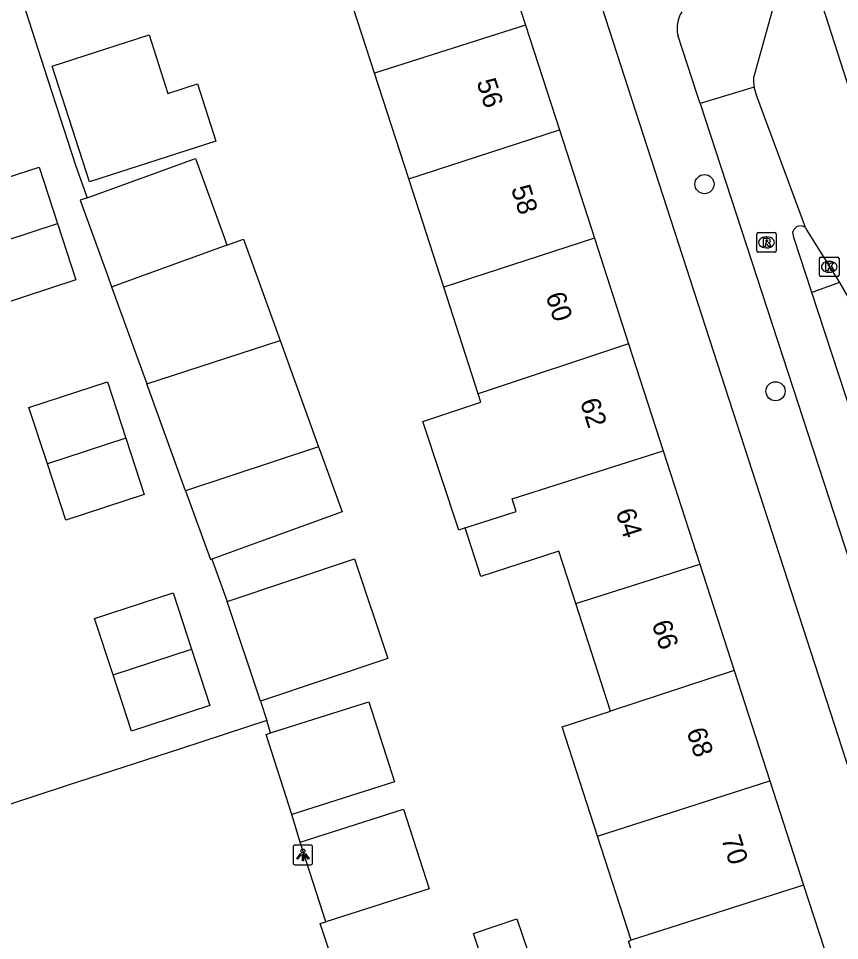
# Model space of a CAD drawing. Extents: x 158087 to 159494, y 382905 to 383981.
# Drawn here: x 159424.55 to 159466.47, y 383042.35 to 383089.45 of the extents above; entities that cross this region are included whole.
import ezdxf

# ---------------------------------------------------------------- set-up
doc = ezdxf.new("R2010")
doc.units = 0
for name, color, linetype in [('IMGEO_Boom', 7, 'Continuous'), ('IMGEO_Erf', 7, 'Continuous'), ('IMGEO_Fietspad_gesloten', 7, 'Continuous'), ('IMGEO_Kolk', 7, 'Continuous'), ('IMGEO_Lichtpunt', 7, 'Continuous'), ('IMGEO_Pand', 7, 'Continuous'), ('IMGEO_Pand_nummerreeks', 7, 'Continuous'), ('IMGEO_Pand_vergunning_verleend', 7, 'Continuous'), ('IMGEO_Rijbaan_lokaal_gesloten', 7, 'Continuous'), ('IMGEO_Rijbaan_regionaal_gesloten', 7, 'Continuous'), ('IMGEO_Rioolput', 7, 'Continuous'), ('IMGEO_Verkeerseiland_gesloten', 7, 'Continuous'), ('IMGEO_Voetpad_open', 7, 'Continuous')]:
    doc.layers.add(name, color=color, linetype=linetype)

msp = doc.modelspace()

# ---------------------------------------------------------------- linework, layer by layer
at = {"layer": 'IMGEO_Boom'}
for centre in [(159459.572, 383080.986), (159463.201, 383070.406)]:
    msp.add_circle(centre, 0.489, dxfattribs=at)
at = {"layer": 'IMGEO_Erf'}
for points in [[(159420.995, 383108.115), (159423.481, 383100.772), (159421.592, 383100.164), (159425.853, 383086.939), (159427.474, 383081.912), (159428.062, 383080.288)], [(159434.422, 383061.832), (159435.203, 383059.674)], [(159436.908, 383054.577), (159437.224, 383053.584)]]:
    msp.add_lwpolyline(points, dxfattribs=at)
at = {"layer": 'IMGEO_Fietspad_gesloten'}
for points in [[(159459.349, 383085.098), (159471.985, 383046.388)], [(159465.046, 383075.447), (159464.137, 383078.253), (159464.089, 383078.53), (159464.159, 383078.691), (159464.268, 383078.805)], [(159474.339, 383047.099), (159465.046, 383075.447)]]:
    msp.add_lwpolyline(points, dxfattribs=at)
msp.add_arc((159464.472, 383078.377), 0.474, 57.0662, 115.5032, dxfattribs=at)
at = {"layer": 'IMGEO_Kolk'}
for p, q in [((159465.441, 383076.336), (159465.441, 383077.188)), ((159465.516, 383077.262), (159466.368, 383077.262)), ((159465.929, 383077.042), (159465.954, 383077.042)), ((159466.442, 383077.188), (159466.442, 383076.336)), ((159465.952, 383076.482), (159465.927, 383076.482)), ((159466.368, 383076.262), (159465.516, 383076.262))]:
    msp.add_line(p, q, dxfattribs=at)
for points in [[(159465.441, 383076.336), (159465.441, 383077.188)], [(159465.516, 383077.262), (159466.368, 383077.262)], [(159465.762, 383076.962), (159465.885, 383076.962), (159465.885, 383076.811), (159466.015, 383076.962), (159466.179, 383076.962), (159466.033, 383076.811), (159466.186, 383076.562), (159466.034, 383076.562), (159465.949, 383076.726), (159465.885, 383076.659), (159465.885, 383076.562), (159465.762, 383076.562), (159465.762, 383076.962)], [(159466.442, 383077.188), (159466.442, 383076.336)], [(159466.368, 383076.262), (159465.516, 383076.262)]]:
    msp.add_lwpolyline(points, dxfattribs=at)
for centre, start, end in [((159465.518, 383077.186), 91.552, 178.448), ((159465.518, 383077.186), 91.552, 178.448), ((159466.366, 383077.186), 1.552, 88.448), ((159466.366, 383077.186), 1.552, 88.448), ((159465.518, 383076.338), 181.552, 268.448), ((159465.518, 383076.338), 181.552, 268.448), ((159466.366, 383076.338), 271.552, 358.448), ((159466.366, 383076.338), 271.552, 358.448)]:
    msp.add_arc(centre, 0.0765, start, end, dxfattribs=at)
for centre, major_axis, ratio, start_param, end_param in [((159465.928, 383076.762), (-0.387, 0.002), 0.722429, 4.712389, 7.853982), ((159465.953, 383076.762), (-0.39, 0.002), 0.717154, 1.570796, 4.712389)]:
    msp.add_ellipse(centre, major_axis=major_axis, ratio=ratio, start_param=start_param, end_param=end_param, dxfattribs=at)
at = {"layer": 'IMGEO_Lichtpunt'}
for p, q in [((159438.574, 383047.124), (159438.574, 383046.317)), ((159438.574, 383047.124), (159438.574, 383046.317)), ((159439.476, 383047.219), (159438.668, 383047.219)), ((159439.476, 383047.219), (159438.668, 383047.219)), ((159439.57, 383046.317), (159439.57, 383047.124)), ((159439.57, 383046.317), (159439.57, 383047.124)), ((159438.668, 383046.223), (159439.476, 383046.223)), ((159438.668, 383046.223), (159439.476, 383046.223))]:
    msp.add_line(p, q, dxfattribs=at)
for points in [[(159438.948, 383046.788), (159438.987, 383046.76), (159438.799, 383046.498), (159438.761, 383046.525), (159438.948, 383046.788)], [(159439.16, 383046.76), (159439.198, 383046.787), (159439.385, 383046.525), (159439.346, 383046.497), (159439.16, 383046.76)], [(159439.05, 383046.74), (159439.097, 383046.74), (159439.097, 383046.418), (159439.05, 383046.418), (159439.05, 383046.74)]]:
    msp.add_lwpolyline(points, dxfattribs=at)
msp.add_circle((159439.073, 383046.922), 0.0994, dxfattribs=at)
for centre, start, end in [((159438.668, 383047.124), 90, 180), ((159438.668, 383047.124), 90, 180), ((159439.476, 383047.124), 0, 90), ((159439.476, 383047.124), 0, 90), ((159438.668, 383046.317), 180, 270), ((159438.668, 383046.317), 180, 270), ((159439.476, 383046.317), 270, 0), ((159439.476, 383046.317), 270, 360)]:
    msp.add_arc(centre, 0.0946, start, end, dxfattribs=at)
at = {"layer": 'IMGEO_Pand'}
for points in [[(159442.728, 383086.659), (159441.011, 383091.972), (159443.947, 383092.926), (159448.704, 383094.464), (159450.435, 383089.108)], [(159450.435, 383089.108), (159442.728, 383086.659)], [(159450.435, 383089.108), (159452.165, 383083.755)], [(159428.177, 383081.104), (159426.274, 383087.011), (159431.218, 383088.604), (159432.18, 383085.622), (159433.684, 383086.106), (159434.626, 383083.182), (159428.177, 383081.104)], [(159444.472, 383081.265), (159442.728, 383086.659)], [(159444.472, 383081.265), (159452.165, 383083.755)], [(159452.165, 383083.755), (159453.954, 383078.222)], [(159428.062, 383080.288), (159433.595, 383082.292), (159435.069, 383078.221), (159435.195, 383077.874)], [(159446.265, 383075.717), (159444.472, 383081.265)], [(159428.062, 383080.288), (159427.708, 383080.16), (159429.108, 383076.292), (159429.307, 383075.742)], [(159429.307, 383075.742), (159435.07, 383077.828), (159435.195, 383077.874)], [(159435.195, 383077.874), (159436.034, 383078.177), (159437.91, 383072.995)], [(159453.954, 383078.222), (159446.265, 383075.717)], [(159453.954, 383078.222), (159455.699, 383072.82)], [(159429.307, 383075.742), (159431.105, 383070.778)], [(159448.024, 383070.274), (159446.265, 383075.717)], [(159431.105, 383070.778), (159437.91, 383072.995)], [(159437.91, 383072.995), (159439.874, 383067.57)], [(159455.699, 383072.82), (159448.024, 383070.274)], [(159455.699, 383072.82), (159457.463, 383067.365)], [(159433.082, 383065.317), (159431.105, 383070.778)], [(159447.358, 383063.422), (159447.036, 383063.318), (159445.197, 383068.861), (159448.163, 383069.845), (159448.024, 383070.274)], [(159439.874, 383067.57), (159433.082, 383065.317)], [(159439.874, 383067.57), (159440.005, 383067.208), (159441.079, 383064.24), (159436.849, 383062.71), (159434.422, 383061.832)], [(159447.358, 383063.422), (159449.966, 383064.265), (159449.756, 383064.915), (159457.463, 383067.365)], [(159457.463, 383067.365), (159459.336, 383061.569)], [(159433.082, 383065.317), (159434.353, 383061.807), (159434.422, 383061.832)], [(159453.009, 383059.559), (159452.144, 383062.234), (159448.159, 383060.945), (159447.358, 383063.422)], [(159435.203, 383059.674), (159441.707, 383061.849), (159443.411, 383056.753), (159436.908, 383054.577)], [(159453.009, 383059.559), (159459.336, 383061.569)], [(159459.336, 383061.569), (159461.088, 383056.148)], [(159436.908, 383054.577), (159435.203, 383059.674)], [(159454.783, 383054.07), (159453.009, 383059.559)], [(159461.088, 383056.148), (159454.783, 383054.07)], [(159461.088, 383056.148), (159462.912, 383050.503)], [(159437.426, 383052.95), (159442.437, 383054.545), (159443.741, 383050.452), (159438.504, 383048.785)], [(159454.114, 383047.671), (159452.305, 383053.269), (159454.783, 383054.07)], [(159438.504, 383048.785), (159437.201, 383052.878), (159437.426, 383052.95)], [(159454.114, 383047.671), (159462.912, 383050.503)], [(159462.912, 383050.503), (159464.634, 383045.176)], [(159438.941, 383047.376), (159444.214, 383049.063), (159445.516, 383044.997), (159440.242, 383043.309)], [(159440.242, 383043.309), (159438.941, 383047.376)], [(159455.83, 383042.361), (159454.114, 383047.671)], [(159464.634, 383045.176), (159455.83, 383042.361)], [(159464.634, 383045.176), (159466.458, 383039.532)], [(159448.856, 383039.499), (159447.779, 383042.699), (159450.001, 383043.448), (159451.113, 383040.147), (159448.89, 383039.398)], [(159457.525, 383036.623), (159455.686, 383042.314), (159455.83, 383042.361)]]:
    msp.add_lwpolyline(points, dxfattribs=at)
at = {"layer": 'IMGEO_Pand_vergunning_verleend'}
for points in [[(159422.54, 383077.672), (159421.6, 383080.553), (159425.602, 383081.859), (159426.542, 383078.978)], [(159422.54, 383077.672), (159426.542, 383078.978)], [(159426.542, 383078.978), (159427.482, 383076.097), (159423.479, 383074.791), (159422.54, 383077.672)], [(159426.03, 383066.702), (159425.09, 383069.583), (159429.093, 383070.889), (159430.033, 383068.008)], [(159430.033, 383068.008), (159426.03, 383066.702)], [(159430.033, 383068.008), (159430.973, 383065.127), (159426.97, 383063.821), (159426.03, 383066.702)], [(159429.382, 383055.924), (159428.442, 383058.805), (159432.445, 383060.111), (159433.385, 383057.23)], [(159429.382, 383055.924), (159433.385, 383057.23)], [(159433.385, 383057.23), (159434.325, 383054.349), (159430.322, 383053.043), (159429.382, 383055.924)]]:
    msp.add_lwpolyline(points, dxfattribs=at)
at = {"layer": 'IMGEO_Rijbaan_lokaal_gesloten'}
for points in [[(159459.349, 383085.098), (159459.178, 383085.62), (159458.206, 383088.599)], [(159462.107, 383085.935), (159459.349, 383085.098)]]:
    msp.add_lwpolyline(points, dxfattribs=at)
msp.add_arc((159459.861, 383088.928), 1.687, 149.2348, 191.2487, dxfattribs=at)
at = {"layer": 'IMGEO_Rijbaan_regionaal_gesloten'}
for points in [[(159486.627, 383017.291), (159483.553, 383029.65), (159481.021, 383039.465), (159478.489, 383048.595), (159474.796, 383061.418), (159472.37, 383069.65), (159468.836, 383080.045), (159459.934, 383107.768)], [(159462.852, 383096.087), (159463.762, 383093.241), (159463.688, 383092.256), (159462.078, 383086.414)], [(159464.73, 383078.775), (159462.237, 383085.477), (159462.107, 383085.935)], [(159464.73, 383078.775), (159464.774, 383078.657), (159466.459, 383075.954)], [(159466.459, 383075.954), (159466.913, 383075.193)]]:
    msp.add_lwpolyline(points, dxfattribs=at)
msp.add_arc((159463.534, 383086.262), 1.463, 174.0283, 192.9009, dxfattribs=at)
at = {"layer": 'IMGEO_Rioolput'}
for p, q in [((159462.238, 383077.584), (159462.238, 383078.436)), ((159462.313, 383078.51), (159463.165, 383078.51)), ((159463.239, 383078.436), (159463.239, 383077.584)), ((159462.726, 383078.29), (159462.751, 383078.29)), ((159463.165, 383077.51), (159462.313, 383077.51)), ((159462.749, 383077.73), (159462.724, 383077.73))]:
    msp.add_line(p, q, dxfattribs=at)
for points in [[(159462.238, 383077.584), (159462.238, 383078.436)], [(159462.313, 383078.51), (159463.165, 383078.51)], [(159463.239, 383078.436), (159463.239, 383077.584)], [(159462.827, 383078.208), (159462.575, 383078.21), (159462.575, 383077.81)], [(159462.575, 383077.81), (159462.699, 383077.81), (159462.699, 383077.972), (159462.71, 383077.972)], [(159462.753, 383078.129), (159462.699, 383078.129), (159462.699, 383078.048)], [(159462.699, 383078.048), (159462.751, 383078.048)], [(159462.757, 383077.943), (159462.828, 383077.81), (159462.968, 383077.81), (159462.903, 383077.936)], [(159463.165, 383077.51), (159462.313, 383077.51)]]:
    msp.add_lwpolyline(points, dxfattribs=at)
for centre, radius, start, end in [((159462.315, 383078.434), 0.0765, 91.552, 178.448), ((159462.315, 383078.434), 0.0765, 91.552, 178.448), ((159463.163, 383078.434), 0.0765, 1.552, 88.448), ((159463.163, 383078.434), 0.0765, 1.552, 88.448), ((159462.709, 383077.919), 0.0533, 26.0293, 88.6989), ((159462.735, 383078.237), 0.19, 274.7715, 282.9687), ((159462.759, 383078.033), 0.0964, 77.0061, 93.1865), ((159462.773, 383078.09), 0.0378, 276.6634, 79.6772), ((159462.826, 383078.098), 0.109, 350.3612, 89.416), ((159462.824, 383078.098), 0.112, 277.5842, 350.9817), ((159462.808, 383077.883), 0.108, 29.5134, 73.7905), ((159462.315, 383077.586), 0.0765, 181.552, 268.448), ((159462.315, 383077.586), 0.0765, 181.552, 268.448), ((159463.163, 383077.586), 0.0765, 271.552, 358.448), ((159463.163, 383077.586), 0.0765, 271.552, 358.448)]:
    msp.add_arc(centre, radius, start, end, dxfattribs=at)
for centre, major_axis, ratio, start_param, end_param in [((159462.725, 383078.01), (-0.387, 0.002), 0.722429, 4.712389, 7.853982), ((159462.75, 383078.01), (-0.39, 0.002), 0.717154, 1.570796, 4.712389)]:
    msp.add_ellipse(centre, major_axis=major_axis, ratio=ratio, start_param=start_param, end_param=end_param, dxfattribs=at)
at = {"layer": 'IMGEO_Verkeerseiland_gesloten'}
msp.add_lwpolyline([(159466.459, 383075.954), (159465.046, 383075.447)], dxfattribs=at)
at = {"layer": 'IMGEO_Voetpad_open'}
for points in [[(159478.717, 383014.761), (159456.073, 383084.704), (159440.509, 383132.78), (159438.159, 383134.063)], [(159437.224, 383053.584), (159435.096, 383052.889), (159432.823, 383052.147), (159429.933, 383051.203), (159427.042, 383050.259), (159424.152, 383049.314), (159421.262, 383048.37), (159419.532, 383047.805), (159418.372, 383047.423), (159415.484, 383046.471), (159412.586, 383045.516), (159410.57, 383044.852)], [(159437.426, 383052.95), (159437.224, 383053.584)], [(159438.941, 383047.376), (159438.504, 383048.785)], [(159441.989, 383037.186), (159441.751, 383037.891), (159440.437, 383041.791), (159439.956, 383043.217), (159440.242, 383043.309)]]:
    msp.add_lwpolyline(points, dxfattribs=at)

# ---------------------------------------------------------------- texts
at = {"layer": 'IMGEO_Pand_nummerreeks'}
for s, rotation, p in [('56', 287.911, (159447.926, 383086.209)), ('58', 287.911, (159449.686, 383080.762)), ('60', 287.911, (159451.453, 383075.295)), ('62', 287.9105, (159453.206, 383069.873)), ('64', 287.911, (159455.025, 383064.244)), ('66', 287.9112, (159456.869, 383058.54)), ('68', 287.9112, (159458.645, 383053.044)), ('70', 287.9112, (159460.42, 383047.552))]:
    msp.add_text(s, height=1, rotation=rotation, dxfattribs=at).set_placement(p)

doc.saveas('drawing.dxf')
